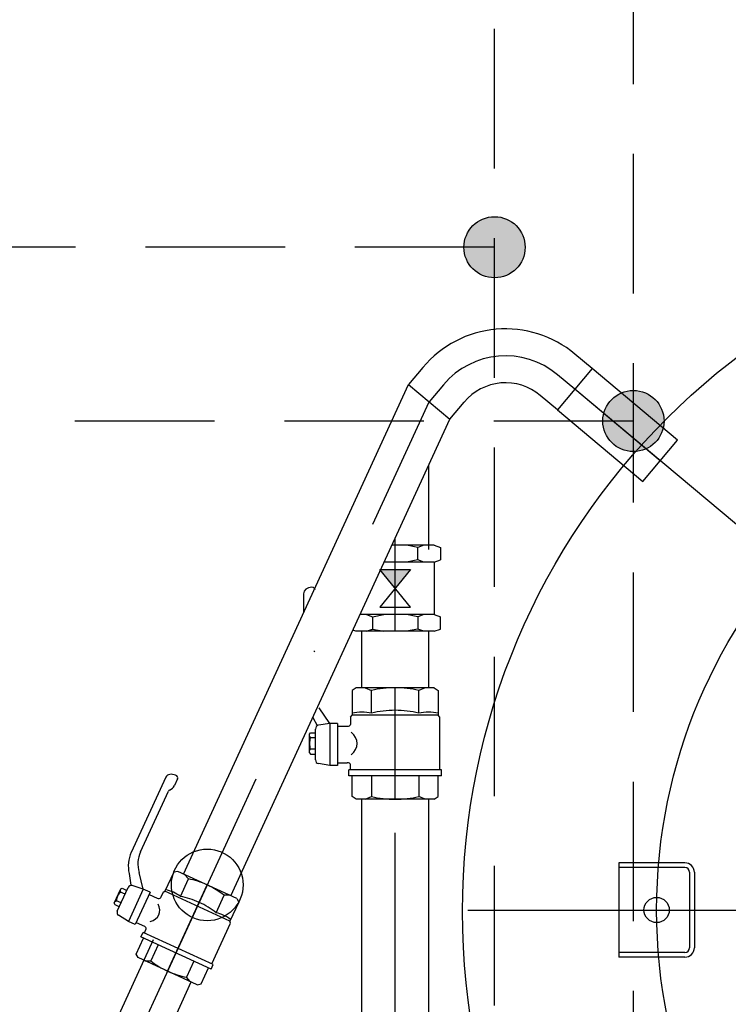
# Model space of a CAD drawing. Extents: x 41755 to 123924, y -112333 to 86187.
# Tile 558 of 582: x 102131 to 102195, y 84272 to 84360. Entities that reach past the tile are written whole.
import ezdxf
from ezdxf.enums import TextEntityAlignment as Align

# ---------------------------------------------------------------- set-up
doc = ezdxf.new("R2010")
doc.units = 0
doc.header["$LTSCALE"] = 50
doc.linetypes.add('DASHDOT', pattern=[1, 0.5, -0.25, 0, -0.25])
doc.linetypes.add('DASHED', pattern=[0.75, 0.5, -0.25])
for name, color, linetype in [('Ins-co', 2, 'CONTINUOUS'), ('Ins-wod', 4, 'CONTINUOUS'), ('Mw-rury', 160, 'CONTINUOUS')]:
    doc.layers.add(name, color=color, linetype=linetype)
doc.styles.add('CP_ATTR', font='ROMANS.SHX')

# ---------------------------------------------------------------- blocks, each defined once
blk = doc.blocks.new('_jgsjhjfhhfdf')
at = {"layer": 'Ins-wod'}
for p, q in [((-198.476, -493.619), (-200.008, -492.333)), ((-213.618, -493.524), (-214.903, -495.056)), ((-198.476, -493.619), (-201.581, -497.319)), ((-198.476, -493.619), (-201.581, -497.319)), ((-190.816, -500.047), (-198.476, -493.619)), ((-200.029, -495.469), (-201.561, -494.183)), ((-235.04, -538.924), (-214.903, -495.056)), ((-214.903, -495.056), (-211.203, -498.161)), ((-211.768, -495.076), (-213.053, -496.608)), ((-192.368, -501.897), (-200.029, -495.469)), ((-211.203, -498.161), (-209.918, -496.629)), ((-201.581, -497.319), (-203.113, -496.033)), ((-201.581, -497.319), (-193.92, -503.747)), ((-230.807, -540.867), (-211.203, -498.161)), ((-193.92, -503.747), (-190.816, -500.047)), ((-213.087, -509.851), (-213.087, -502.264)), ((-212.594, -509.466), (-216.393, -509.466)), ((-216.102, -517.166), (-216.102, -509.466)), ((-214.077, -509.659), (-215.077, -509.466)), ((-213.534, -509.466), (-214.077, -509.659)), ((-214.077, -510.769), (-214.077, -509.659)), ((-212.594, -509.466), (-212.052, -509.659)), ((-212.052, -509.659), (-212.052, -510.769)), ((-214.077, -510.769), (-215.077, -510.963)), ((-213.534, -510.963), (-214.077, -510.769)), ((-212.594, -510.963), (-212.052, -510.769)), ((-217.485, -511.633), (-214.719, -511.633)), ((-214.719, -515), (-217.485, -511.633)), ((-214.719, -511.633), (-217.485, -515)), ((-212.594, -510.963), (-217.08, -510.963)), ((-212.594, -510.963), (-212.594, -515.67)), ((-224.302, -513.817), (-224.302, -515.53)), ((-217.485, -515), (-214.719, -515)), ((-212.594, -515.67), (-219.241, -515.67)), ((-218.669, -515.67), (-218.127, -515.863)), ((-218.127, -515.863), (-217.127, -515.67)), ((-218.127, -515.863), (-218.127, -516.973)), ((-214.077, -515.863), (-215.077, -515.67)), ((-213.534, -515.67), (-214.077, -515.863)), ((-214.077, -515.863), (-214.077, -516.973)), ((-212.594, -515.67), (-212.052, -515.863)), ((-212.052, -516.973), (-212.052, -515.863)), ((-218.669, -517.166), (-218.127, -516.973)), ((-218.127, -516.973), (-217.127, -517.166)), ((-214.077, -516.973), (-215.077, -517.166)), ((-213.534, -517.166), (-214.077, -516.973)), ((-212.594, -517.166), (-212.052, -516.973)), ((-219.609, -517.166), (-219.883, -517.069)), ((-212.594, -517.166), (-219.609, -517.166)), ((-219.117, -517.166), (-219.117, -522.225)), ((-213.087, -522.225), (-213.087, -517.166)), ((-219.604, -522.225), (-219.954, -522.476)), ((-212.599, -522.225), (-219.604, -522.225)), ((-218.785, -522.225), (-218.218, -522.476)), ((-216.102, -532.225), (-216.102, -522.225)), ((-213.418, -522.225), (-213.985, -522.476)), ((-212.599, -522.225), (-212.25, -522.476)), ((-219.954, -522.476), (-219.954, -524.69)), ((-218.218, -524.501), (-218.218, -522.476)), ((-213.985, -524.501), (-213.985, -522.476)), ((-212.25, -522.476), (-212.25, -524.69)), ((-221.945, -525.44), (-222.911, -524.03)), ((-223.481, -524.907), (-223.088, -525.611)), ((-220.097, -524.861), (-219.954, -524.69)), ((-220.097, -524.861), (-220.097, -525.507)), ((-212.25, -524.69), (-219.954, -524.69)), ((-212.107, -524.861), (-212.25, -524.69)), ((-212.107, -529.589), (-212.107, -524.861)), ((-221.945, -525.44), (-222.978, -525.594)), ((-221.256, -525.44), (-221.945, -525.44)), ((-221.945, -525.44), (-221.945, -529.181)), ((-221.256, -525.44), (-221.256, -529.181)), ((-221.256, -525.678), (-220.4, -525.678)), ((-223.772, -526.383), (-223.692, -526.278)), ((-223.772, -528.066), (-223.772, -526.383)), ((-223.772, -526.593), (-223.692, -526.727)), ((-223.692, -526.278), (-223.234, -526.278)), ((-223.234, -528.686), (-223.234, -525.934)), ((-223.234, -526.727), (-223.692, -526.727)), ((-223.772, -527.856), (-223.692, -527.723)), ((-223.772, -528.066), (-223.692, -528.171)), ((-223.234, -527.723), (-223.692, -527.723)), ((-223.692, -528.171), (-223.234, -528.171)), ((-221.945, -529.181), (-222.978, -529.026)), ((-221.256, -529.181), (-221.945, -529.181)), ((-221.256, -528.943), (-221.256, -529.181)), ((-221.256, -528.943), (-220.4, -528.943)), ((-220.097, -529.589), (-220.097, -529.114)), ((-220.255, -530.12), (-220.255, -529.589)), ((-211.949, -529.589), (-220.255, -529.589)), ((-211.949, -530.12), (-220.255, -530.12)), ((-219.952, -531.974), (-219.952, -530.12)), ((-218.218, -530.12), (-218.218, -531.974)), ((-213.985, -530.12), (-213.985, -531.974)), ((-212.252, -531.974), (-212.252, -530.12)), ((-211.949, -530.12), (-211.949, -529.589)), ((-236.629, -530.229), (-239.726, -536.975)), ((-235.574, -530.376), (-235.86, -530.998)), ((-238.89, -536.935), (-236.387, -531.483)), ((-219.604, -532.225), (-219.952, -531.974)), ((-212.599, -532.225), (-219.604, -532.225)), ((-219.117, -532.225), (-219.117, -610.33)), ((-218.785, -532.225), (-218.218, -531.974)), ((-213.418, -532.225), (-213.985, -531.974)), ((-213.087, -610.33), (-213.087, -532.225)), ((-212.599, -532.225), (-212.252, -531.974)), ((-190.158, -537.919), (-196.071, -537.919)), ((-196.071, -537.919), (-196.071, -546.365)), ((-239.913, -538.858), (-239.753, -539.928)), ((-238.659, -540.269), (-239.032, -538.779)), ((-235.923, -538.754), (-236.708, -540.464)), ((-235.57, -538.681), (-235.923, -538.754)), ((-230.278, -541.11), (-235.57, -538.681)), ((-234.951, -538.965), (-234.612, -539.355)), ((-190.158, -538.342), (-196.071, -538.342)), ((-189.736, -538.764), (-189.736, -545.521)), ((-189.314, -538.764), (-189.314, -545.521)), ((-236.47, -547.62), (-232.924, -539.895)), ((-235.33, -540.92), (-234.612, -539.355)), ((-241.242, -541.54), (-240.645, -540.241)), ((-240.976, -542.243), (-240, -540.117)), ((-240.719, -540.403), (-240.694, -540.539)), ((-240.281, -540.729), (-240.694, -540.539)), ((-240.645, -540.241), (-240.535, -540.192)), ((-240.535, -540.192), (-240.122, -540.382)), ((-238.659, -540.269), (-239.986, -543.16)), ((-238.659, -540.269), (-239.648, -539.96)), ((-238.036, -540.555), (-239.363, -543.446)), ((-238.036, -540.555), (-238.659, -540.269)), ((-238.121, -540.739), (-237.395, -541.073)), ((-236.876, -540.547), (-237.105, -541.045)), ((-236.876, -540.547), (-236.708, -540.464)), ((-230.888, -543.135), (-236.708, -540.464)), ((-241.242, -541.54), (-241.207, -541.655)), ((-241.207, -541.655), (-240.793, -541.845)), ((-241.167, -541.378), (-241.048, -541.308)), ((-240.634, -541.498), (-241.048, -541.308)), ((-232.132, -542.388), (-231.414, -540.823)), ((-230.897, -540.826), (-231.414, -540.823)), ((-230.103, -541.425), (-230.888, -543.135)), ((-230.278, -541.11), (-230.103, -541.425)), ((-239.986, -543.16), (-240.865, -542.611)), ((-239.363, -543.446), (-239.986, -543.16)), ((-239.279, -543.262), (-239.363, -543.446)), ((-239.279, -543.262), (-238.553, -543.595)), ((-232.518, -546.969), (-230.841, -543.317)), ((-230.841, -543.317), (-230.888, -543.135)), ((-238.861, -544.554), (-238.672, -544.144)), ((-232.398, -547.024), (-238.672, -544.144)), ((-238.553, -544.199), (-238.385, -543.832)), ((-261.737, -597.08), (-237.726, -544.774)), ((-239.289, -546.092), (-238.632, -544.659)), ((-232.586, -547.434), (-238.861, -544.554)), ((-237.322, -545.26), (-237.98, -546.693)), ((-190.158, -545.943), (-196.071, -545.943)), ((-239.116, -546.406), (-239.289, -546.092)), ((-233.824, -548.835), (-239.116, -546.406)), ((-238.497, -546.69), (-237.98, -546.693)), ((-234.125, -546.728), (-234.782, -548.16)), ((-190.158, -546.365), (-196.071, -546.365)), ((-233.473, -548.762), (-232.815, -547.329)), ((-232.586, -547.434), (-232.398, -547.024)), ((-258.037, -600.185), (-234.353, -548.592)), ((-234.443, -548.551), (-234.782, -548.16)), ((-233.824, -548.835), (-233.473, -548.762))]:
    blk.add_line(p, q, dxfattribs=at)
at = {"layer": 'Ins-wod', "linetype": 'DASHDOT'}
for p, q in [((-144.503, -542.06), (-200.029, -495.469)), ((-259.887, -598.632), (-213.053, -496.608)), ((-216.102, -610.33), (-216.102, -508.832)), ((-209.584, -542.142), (-79.517, -542.142))]:
    blk.add_line(p, q, dxfattribs=at)
at = {"layer": 'Ins-wod'}
for centre, radius in [((-147.565, -542.271), 62.5), ((-144.55, -542.142), 48.142), ((-232.924, -539.895), 3.209), ((-192.692, -542.142), 1.132)]:
    blk.add_circle(centre, radius, dxfattribs=at)
for centre, radius, start, end in [((-190.158, -538.764), 0.845, 0, 90), ((-190.158, -538.764), 0.422, 0, 90), ((-190.158, -545.521), 0.422, 270, 0), ((-190.158, -545.521), 0.845, 270, 0)]:
    blk.add_arc(centre, radius, start, end, dxfattribs=at)
for centre, major_axis, ratio, start_param, end_param in [((-206.218, -499.733), (6.831, 6.831), 1, 0.087266, 1.658063), ((-206.218, -499.733), (-5.123, 5.123), 1, -1.48353, 0.087266), ((-206.218, -499.733), (3.415, 3.415), 1, 0.087266, 1.658063), ((-223.569, -513.817), (-0.733, 0), 0.809032, -1.570796, 0), ((-223.569, -513.462), (-0.293, 0), 0.809032, 3.141593, 4.712389), ((-216.087, -525.24), (-5.335, 0), 0.565161, -1.568122, -1.159975), ((-216.116, -525.24), (-5.335, 0), 0.565161, 4.301568, 4.709715), ((-219.086, -525.913), (-2.645, 0), 0.565161, 4.712385, 5.046598), ((-219.086, -525.913), (-2.645, 0), 0.565161, 4.378172, 4.712385), ((-216.087, -527.266), (-5.335, 0), 0.565161, -1.568122, -1.159975), ((-216.116, -527.266), (-5.335, 0), 0.565161, 4.301568, 4.709715), ((-213.118, -525.913), (-2.645, 0), 0.565161, -1.570792, -1.236579), ((-213.118, -525.913), (-2.645, 0), 0.565161, 4.37818, 4.712393), ((-222.941, -525.934), (0, -0.343), 0.855244, -3.014068, -1.570796), ((-220.4, -525.507), (-0.303, 0), 0.565161, 1.570796, 3.141593), ((-222.728, -527.225), (-3.229, 0), 0.565161, 2.550148, 3.733038), ((-222.589, -527.227), (0, -1.383), 0.855244, -1.940746, -1.572322), ((-222.589, -527.223), (0, -1.383), 0.855244, -1.569271, -1.200847), ((-222.941, -528.686), (0, -0.343), 0.855244, -1.570796, -0.127525), ((-220.4, -529.114), (-0.303, 0), 0.565161, 3.141593, 4.712389), ((-235.967, -530.533), (-0.662, 0.304), 0.700581, -1.570796, 0), ((-235.839, -530.254), (-0.265, 0.122), 0.700581, 3.141593, 4.712389), ((-237.184, -530.39), (-1.324, 0.608), 0.700581, 2.571251, 3.141593), ((-236.122, -531.605), (-0.265, 0.122), 0.700581, -0.570341, 0), ((-216.087, -529.209), (-5.335, 0), 0.565161, 1.159975, 1.568122), ((-216.116, -529.209), (-5.335, 0), 0.565161, 1.57347, 1.981618), ((-237.077, -538.19), (-2.648, 1.216), 0.999451, 0, 0.661907), ((-236.241, -538.151), (-2.648, 1.216), 0.952351, 0, 0.675465), ((-236.241, -538.151), (-2.648, 1.216), 0.952351, 0, 0.675465), ((-233.982, -542.23), (-4.03, 1.85), 0.577966, -1.568122, -1.159975), ((-234.004, -542.22), (-4.03, 1.85), 0.577966, 4.301568, 4.709715), ((-239.875, -541.383), (-1.069, 0.491), 0.999451, -0.369949, -0.001526), ((-239.735, -540.238), (-0.265, 0.122), 0.999451, -1.443272, 0), ((-236.486, -541.71), (-1.998, 0.917), 0.577966, 4.712385, 5.046598), ((-236.486, -541.71), (-1.998, 0.917), 0.577966, 4.378172, 4.712385), ((-239.873, -541.38), (-1.069, 0.491), 0.999451, 0.001526, 0.369949), ((-239.702, -541.46), (-2.439, 1.12), 0.577966, 2.550148, 3.733038), ((-237.334, -540.94), (-0.229, 0.105), 0.577966, 1.570796, 3.141593), ((-234.701, -543.794), (-4.03, 1.85), 0.577966, -1.568122, -1.159975), ((-234.722, -543.785), (-4.03, 1.85), 0.577966, 4.301568, 4.709715), ((-240.711, -542.364), (-0.265, 0.122), 0.999451, 0, 1.443272), ((-231.978, -543.78), (-1.998, 0.917), 0.577966, -1.570792, -1.236579), ((-231.978, -543.78), (-1.998, 0.917), 0.577966, 4.37818, 4.712393), ((-238.614, -543.727), (-0.229, 0.105), 0.577966, 3.141593, 4.712389), ((-235.39, -545.296), (-4.03, 1.85), 0.577966, 1.159975, 1.568122), ((-235.411, -545.286), (-4.03, 1.85), 0.577966, 1.57347, 1.981618)]:
    blk.add_ellipse(centre, major_axis=major_axis, ratio=ratio, start_param=start_param, end_param=end_param, dxfattribs=at)
blk.add_solid([(-216.102, -513.316), (-214.719, -511.633), (-217.485, -511.633)], dxfattribs=at)
at = {"layer": 'Ins-wod', "style": 'CP_ATTR', "flags": 9}
for tag, p, height, rotation, width in [('PRODUCT-TYPE', (-15.448, -4.462), 0.000337, 180, 48.619691), ('PRODUCER', (-15.448, -4.462), 0.000337, 180, 48.619691), ('ARTICLE', (-15.448, -4.462), 0.000337, 180, 48.619691), ('OTHER', (-15.448, -4.462), 0.000337, 180, 48.619691), ('FLOW', (-15.448, -4.462), 0.000337, 180, 48.619691), ('NAME', (-15.448, -4.462), 0.000337, 180, 48.619691), ('OTHER', (-6.195, -13.707), 0.000337, 270, 1.595002), ('FLOW', (-6.195, -13.707), 0.000337, 270, 1.595002), ('ARTICLE', (-6.195, -13.707), 0.000337, 270, 1.595002), ('PRODUCT-TYPE', (-6.195, -13.707), 0.000337, 270, 1.595002), ('PRODUCER', (-6.195, -13.707), 0.000337, 270, 1.595002), ('NAME', (-6.195, -13.707), 0.000337, 270, 1.595002), ('PRODUCT-TYPE', (-6.195, -110.174), 0.000337, 90, 24.508066), ('PRODUCER', (-6.195, -110.174), 0.000337, 90, 24.508066), ('ARTICLE', (-6.195, -110.174), 0.000337, 90, 24.508066), ('OTHER', (-6.195, -110.174), 0.000337, 90, 24.508066), ('FLOW', (-6.195, -110.174), 0.000337, 90, 24.508066), ('NAME', (-6.195, -110.174), 0.000337, 90, 24.508066), ('OTHER', (-30.827, -162.987), 0.000761, 270, 7.892014), ('FLOW', (-30.827, -162.987), 0.000761, 270, 7.892014), ('ARTICLE', (-30.827, -162.987), 0.000761, 270, 7.892014), ('PRODUCT-TYPE', (-30.827, -162.987), 0.000761, 270, 7.892014), ('PRODUCER', (-30.827, -162.987), 0.000761, 270, 7.892014), ('NAME', (-30.827, -162.987), 0.000761, 270, 7.892014), ('PRODUCT-TYPE', (-68.461, -170.623), 0.000761, 90, 0.969593), ('PRODUCER', (-68.461, -170.623), 0.000761, 90, 0.969593), ('ARTICLE', (-68.461, -170.623), 0.000761, 90, 0.969593), ('OTHER', (-68.461, -170.623), 0.000761, 90, 0.969593), ('FLOW', (-68.461, -170.623), 0.000761, 90, 0.969593), ('NAME', (-68.461, -170.623), 0.000761, 90, 0.969593), ('PRODUCT-TYPE', (-68.461, -210.38), 0.000761, 90, 0.969593), ('PRODUCER', (-68.461, -210.38), 0.000761, 90, 0.969593), ('OTHER', (-68.461, -210.38), 0.000761, 90, 0.969593), ('ARTICLE', (-68.461, -210.38), 0.000761, 90, 0.969593), ('FLOW', (-68.461, -210.38), 0.000761, 90, 0.969593), ('NAME', (-68.461, -210.38), 0.000761, 90, 0.969593), ('PRODUCT-TYPE', (-34.846, -236.789), 0.000761, 90, 0.623389), ('PRODUCER', (-34.846, -236.789), 0.000761, 90, 0.623389), ('ARTICLE', (-34.846, -236.789), 0.000761, 90, 0.623389), ('OTHER', (-34.846, -236.789), 0.000761, 90, 0.623389), ('FLOW', (-34.846, -236.789), 0.000761, 90, 0.623389), ('NAME', (-34.846, -236.789), 0.000761, 90, 0.623389), ('OTHER', (-68.461, -241.026), 0.0001, 90, 1), ('FLOW', (-68.461, -241.026), 0.0001, 90, 1), ('ARTICLE', (-68.461, -241.026), 0.0001, 90, 1), ('PRODUCT-TYPE', (-68.461, -241.026), 0.0001, 90, 1), ('PRODUCER', (-68.461, -241.026), 0.0001, 90, 1), ('NAME', (-68.461, -241.026), 0.0001, 90, 1), ('PRODUCT-TYPE', (-68.461, -251.026), 0.000761, 90, 1.31406), ('PRODUCER', (-68.461, -251.026), 0.000761, 90, 1.31406), ('OTHER', (-68.461, -251.026), 0.000761, 90, 1.31406), ('ARTICLE', (-68.461, -251.026), 0.000761, 90, 1.31406), ('FLOW', (-68.461, -251.026), 0.000761, 90, 1.31406), ('NAME', (-68.461, -251.026), 0.000761, 90, 1.31406), ('OTHER', (-68.461, -251.026), 0.000761, 270, 1.708279), ('FLOW', (-68.461, -251.026), 0.000761, 270, 1.708279), ('ARTICLE', (-68.461, -251.026), 0.000761, 270, 1.708279), ('PRODUCT-TYPE', (-68.461, -251.026), 0.000761, 270, 1.708279), ('PRODUCER', (-68.461, -251.026), 0.000761, 270, 1.708279), ('NAME', (-68.461, -251.026), 0.000761, 270, 1.708279), ('PRODUCT-TYPE', (-280.439, -283.668), 0.000603, 180, 18.176861), ('PRODUCER', (-280.439, -283.668), 0.000603, 180, 18.176861), ('ARTICLE', (-280.439, -283.668), 0.000603, 180, 18.176861), ('OTHER', (-280.439, -283.668), 0.000603, 180, 18.176861), ('FLOW', (-280.439, -283.668), 0.000603, 180, 18.176861), ('NAME', (-280.439, -283.668), 0.000603, 180, 18.176861), ('PRODUCT-TYPE', (-66.727, -319.595), 0.000603, 90, 5.550504), ('PRODUCER', (-66.727, -319.595), 0.000603, 90, 5.550504), ('ARTICLE', (-66.727, -319.595), 0.000603, 90, 5.550504), ('OTHER', (-66.727, -319.595), 0.000603, 90, 5.550504), ('FLOW', (-66.727, -319.595), 0.000603, 90, 5.550504), ('NAME', (-66.727, -319.595), 0.000603, 90, 5.550504), ('PRODUCT-TYPE', (-10.994, -321.625), 0.0001, 90, 1), ('OTHER', (-10.994, -321.625), 0.0001, 90, 1), ('FLOW', (-10.994, -321.625), 0.0001, 90, 1), ('ARTICLE', (-10.994, -321.625), 0.0001, 90, 1), ('PRODUCER', (-10.994, -321.625), 0.0001, 90, 1), ('NAME', (-10.994, -321.625), 0.0001, 90, 1), ('PRODUCT-TYPE', (-68.264, -323.307), 0.000603, 225, 3.259505), ('PRODUCER', (-68.264, -323.307), 0.000603, 225, 3.259505), ('ARTICLE', (-68.264, -323.307), 0.000603, 225, 3.259505), ('OTHER', (-68.264, -323.307), 0.000603, 225, 3.259505), ('FLOW', (-68.264, -323.307), 0.000603, 225, 3.259505), ('NAME', (-68.264, -323.307), 0.000603, 225, 3.259505), ('PRODUCT-TYPE', (-10.994, -324.584), 0.000603, 90, 0.490663), ('PRODUCER', (-10.994, -324.584), 0.000603, 90, 0.490663), ('OTHER', (-10.994, -324.584), 0.000603, 90, 0.490663), ('FLOW', (-10.994, -324.584), 0.000603, 90, 0.490663), ('ARTICLE', (-10.994, -324.584), 0.000603, 90, 0.490663), ('NAME', (-10.994, -324.584), 0.000603, 90, 0.490663), ('OTHER', (-68.106, -328.248), 0.000213, 270, 2.751934), ('FLOW', (-68.106, -328.248), 0.000213, 270, 2.751934), ('ARTICLE', (-68.106, -328.248), 0.000213, 270, 2.751934), ('PRODUCT-TYPE', (-68.106, -328.248), 0.000213, 270, 2.751934), ('PRODUCER', (-68.106, -328.248), 0.000213, 270, 2.751934), ('NAME', (-68.106, -328.248), 0.000213, 270, 2.751934), ('OTHER', (-10.994, -334.584), 0.000603, 270, 2.727353), ('FLOW', (-10.994, -334.584), 0.000603, 270, 2.727353), ('ARTICLE', (-10.994, -334.584), 0.000603, 270, 2.727353), ('PRODUCT-TYPE', (-10.994, -334.584), 0.000603, 270, 2.727353), ('PRODUCER', (-10.994, -334.584), 0.000603, 270, 2.727353), ('NAME', (-10.994, -334.584), 0.000603, 270, 2.727353), ('OTHER', (-68.106, -343.769), 0.000213, 270, 2.751934), ('FLOW', (-68.106, -343.769), 0.000213, 270, 2.751934), ('ARTICLE', (-68.106, -343.769), 0.000213, 270, 2.751934), ('PRODUCT-TYPE', (-68.106, -343.769), 0.000213, 270, 2.751934), ('PRODUCER', (-68.106, -343.769), 0.000213, 270, 2.751934), ('NAME', (-68.106, -343.769), 0.000213, 270, 2.751934), ('OTHER', (-10.994, -406.792), 0.0001, 270, 1), ('FLOW', (-10.994, -406.792), 0.0001, 270, 1), ('ARTICLE', (-10.994, -406.792), 0.0001, 270, 1), ('PRODUCT-TYPE', (-10.994, -406.792), 0.0001, 270, 1), ('PRODUCER', (-10.994, -406.792), 0.0001, 270, 1), ('NAME', (-10.994, -406.792), 0.0001, 270, 1), ('PRODUCT-TYPE', (-10.994, -428.147), 0.000603, 90, 17.159626), ('PRODUCT-TYPE', (-10.994, -428.147), 0.000603, 90, 15.082723), ('PRODUCER', (-10.994, -428.147), 0.000603, 90, 17.159626), ('PRODUCER', (-10.994, -428.147), 0.000603, 90, 15.082723), ('ARTICLE', (-10.994, -428.147), 0.000603, 90, 17.159626), ('ARTICLE', (-10.994, -428.147), 0.000603, 90, 15.082723), ('OTHER', (-10.994, -428.147), 0.000603, 90, 17.159626), ('OTHER', (-10.994, -428.147), 0.000603, 90, 15.082723), ('FLOW', (-10.994, -428.147), 0.000603, 90, 17.159626), ('NAME', (-10.994, -428.147), 0.000603, 90, 17.159626), ('NAME', (-10.994, -428.147), 0.000603, 90, 15.082723), ('FLOW', (-10.994, -428.147), 0.000603, 90, 15.082723), ('PRODUCT-TYPE', (-216.102, -610.33), 0.000603, 90, 18.979779), ('PRODUCER', (-216.102, -610.33), 0.000603, 90, 18.979779), ('ARTICLE', (-216.102, -610.33), 0.000603, 90, 18.979779), ('OTHER', (-216.102, -610.33), 0.000603, 90, 18.979779), ('NAME', (-216.102, -610.33), 0.000603, 90, 18.979779), ('FLOW', (-216.102, -610.33), 0.000603, 90, 18.979779), ('PRODUCT-TYPE', (-225.347, -619.575), 0.000603, 180, 25.057534), ('PRODUCER', (-225.347, -619.575), 0.000603, 180, 25.057534), ('ARTICLE', (-225.347, -619.575), 0.000603, 180, 25.057534), ('OTHER', (-225.347, -619.575), 0.000603, 180, 25.057534), ('FLOW', (-225.347, -619.575), 0.000603, 180, 25.057534), ('NAME', (-225.347, -619.575), 0.000603, 180, 25.057534)]:
    blk.add_attdef(tag, p, '', height=height, rotation=rotation, dxfattribs=dict(at, width=width))
at = {"layer": 'Ins-wod', "style": 'CP_ATTR', "text_generation_flag": 4, "width": 1, "flags": 9}
for tag in ['OTHER', 'FLOW', 'ARTICLE', 'PRODUCT-TYPE', 'PRODUCER', 'NAME']:
    blk.add_attdef(tag, (-15.44, -4.462), '', height=0.0001, dxfattribs=at)
at = {"layer": 'Ins-wod', "style": 'CP_ATTR', "text_generation_flag": 4, "flags": 9}
for tag, p, height, rotation, width in [('OTHER', (-188.541, -13.707), 0.0001, 90, 1), ('ARTICLE', (-188.541, -13.707), 0.0001, 90, 1), ('PRODUCT-TYPE', (-188.541, -13.707), 0.0001, 90, 1), ('PRODUCER', (-188.541, -13.707), 0.0001, 90, 1), ('FLOW', (-188.541, -13.707), 0.0001, 90, 1), ('NAME', (-188.541, -13.707), 0.0001, 90, 1), ('OTHER', (-68.461, -146.866), 0.000761, 270, 0.969593), ('FLOW', (-68.461, -146.866), 0.000761, 270, 0.969593), ('ARTICLE', (-68.461, -146.866), 0.000761, 270, 0.969593), ('PRODUCT-TYPE', (-68.461, -146.866), 0.000761, 270, 0.969593), ('PRODUCER', (-68.461, -146.866), 0.000761, 270, 0.969593), ('NAME', (-68.461, -146.866), 0.000761, 270, 0.969593), ('ARTICLE', (-68.461, -146.866), 0.0001, 90, 1), ('PRODUCT-TYPE', (-68.461, -146.866), 0.0001, 90, 1), ('PRODUCER', (-68.461, -146.866), 0.0001, 90, 1), ('OTHER', (-68.461, -146.866), 0.0001, 90, 1), ('FLOW', (-68.461, -146.866), 0.0001, 90, 1), ('NAME', (-68.461, -146.866), 0.0001, 90, 1), ('OTHER', (-30.827, -162.987), 0.0001, 90, 1), ('FLOW', (-30.827, -162.987), 0.0001, 90, 1), ('ARTICLE', (-30.827, -162.987), 0.0001, 90, 1), ('PRODUCT-TYPE', (-30.827, -162.987), 0.0001, 90, 1), ('PRODUCER', (-30.827, -162.987), 0.0001, 90, 1), ('NAME', (-30.827, -162.987), 0.0001, 90, 1), ('OTHER', (-68.461, -186.623), 0.000761, 270, 0.969593), ('FLOW', (-68.461, -186.623), 0.000761, 270, 0.969593), ('ARTICLE', (-68.461, -186.623), 0.000761, 270, 0.969593), ('PRODUCT-TYPE', (-68.461, -186.623), 0.000761, 270, 0.969593), ('PRODUCER', (-68.461, -186.623), 0.000761, 270, 0.969593), ('NAME', (-68.461, -186.623), 0.000761, 270, 0.969593), ('OTHER', (-68.461, -210.38), 0.0001, 270, 1), ('FLOW', (-68.461, -210.38), 0.0001, 270, 1), ('ARTICLE', (-68.461, -210.38), 0.0001, 270, 1), ('PRODUCT-TYPE', (-68.461, -210.38), 0.0001, 270, 1), ('PRODUCER', (-68.461, -210.38), 0.0001, 270, 1), ('NAME', (-68.461, -210.38), 0.0001, 270, 1), ('OTHER', (-34.846, -232.045), 0.0001, 90, 1), ('ARTICLE', (-34.846, -232.045), 0.0001, 90, 1), ('PRODUCT-TYPE', (-34.846, -232.045), 0.0001, 90, 1), ('PRODUCER', (-34.846, -232.045), 0.0001, 90, 1), ('FLOW', (-34.846, -232.045), 0.0001, 90, 1), ('NAME', (-34.846, -232.045), 0.0001, 90, 1), ('OTHER', (-390.045, -283.668), 0.0001, 180, 1), ('ARTICLE', (-390.045, -283.668), 0.0001, 180, 1), ('PRODUCT-TYPE', (-390.045, -283.668), 0.0001, 180, 1), ('PRODUCER', (-390.045, -283.668), 0.0001, 180, 1), ('FLOW', (-390.045, -283.668), 0.0001, 180, 1), ('NAME', (-390.045, -283.668), 0.0001, 180, 1), ('OTHER', (-66.727, -319.595), 0.0001, 270, 1), ('FLOW', (-66.727, -319.595), 0.0001, 270, 1), ('ARTICLE', (-66.727, -319.595), 0.0001, 270, 1), ('PRODUCT-TYPE', (-66.727, -319.595), 0.0001, 270, 1), ('PRODUCER', (-66.727, -319.595), 0.0001, 270, 1), ('NAME', (-66.727, -319.595), 0.0001, 270, 1), ('OTHER', (-82.162, -337.205), 0.0001, 225, 1), ('FLOW', (-82.162, -337.205), 0.0001, 225, 1), ('ARTICLE', (-82.162, -337.205), 0.0001, 225, 1), ('PRODUCT-TYPE', (-82.162, -337.205), 0.0001, 225, 1), ('PRODUCER', (-82.162, -337.205), 0.0001, 225, 1), ('NAME', (-82.162, -337.205), 0.0001, 225, 1), ('PRODUCT-TYPE', (-10.994, -373.792), 0.0001, 90, 1), ('OTHER', (-10.994, -373.792), 0.0001, 90, 1), ('FLOW', (-10.994, -373.792), 0.0001, 90, 1), ('ARTICLE', (-10.994, -373.792), 0.0001, 90, 1), ('PRODUCER', (-10.994, -373.792), 0.0001, 90, 1), ('NAME', (-10.994, -373.792), 0.0001, 90, 1), ('NAME', (-272.911, -422.539), 0.0001, 310, 1), ('PRODUCER', (-272.911, -422.539), 0.0001, 310, 1), ('PRODUCT-TYPE', (-272.911, -422.539), 0.0001, 310, 1), ('ARTICLE', (-272.911, -422.539), 0.0001, 310, 1), ('FLOW', (-272.911, -422.539), 0.0001, 310, 1), ('OTHER', (-272.911, -422.539), 0.0001, 310, 1), ('PRODUCT-TYPE', (-376.444, -619.575), 0.0001, 180, 1), ('OTHER', (-376.444, -619.575), 0.0001, 180, 1), ('FLOW', (-376.444, -619.575), 0.0001, 180, 1), ('ARTICLE', (-376.444, -619.575), 0.0001, 180, 1), ('PRODUCER', (-376.444, -619.575), 0.0001, 180, 1), ('NAME', (-376.444, -619.575), 0.0001, 180, 1)]:
    blk.add_attdef(tag, p, '', height=height, rotation=rotation, dxfattribs=dict(at, width=width))
at = {"layer": 'Ins-wod', "style": 'CP_ATTR', "width": 1, "flags": 9}
for tag in ['OTHER', 'WEIGHT', 'VOLTAGE', 'POWER', 'FLOW', 'TEMPERATURE', 'PN', 'DN', 'CHARACTER', 'ORDER-NO', 'PRODUCT-TYPE', 'ARTICLE', 'PRODUCER', 'NUMBER', 'GROUP', 'NAME']:
    blk.add_attdef(tag, text='', height=0.00005, rotation=270, dxfattribs=at).set_placement((-6.198, -18.991), align=Align.MIDDLE_LEFT)
at = {"layer": 'Ins-wod', "style": 'CP_ATTR', "flags": 9}
for tag, p, height, width in [('ARTICLE', (-55.046, -133.451), 0.000761, 4.892514), ('OTHER', (-55.046, -133.451), 0.000761, 4.892514), ('NAME', (-55.046, -133.451), 0.000761, 4.892514), ('PRODUCER', (-55.046, -133.451), 0.000761, 4.892514), ('PRODUCT-TYPE', (-55.046, -133.451), 0.000761, 4.892514), ('FLOW', (-55.046, -133.451), 0.000761, 4.892514), ('OTHER', (-25.577, -157.737), 0.000761, 0.854973), ('FLOW', (-25.577, -157.737), 0.000761, 0.854973), ('ARTICLE', (-25.577, -157.737), 0.000761, 0.854973), ('PRODUCT-TYPE', (-25.577, -157.737), 0.000761, 0.854973), ('PRODUCER', (-25.577, -157.737), 0.000761, 0.854973), ('NAME', (-25.577, -157.737), 0.000761, 0.854973), ('OTHER', (-225.347, -619.575), 0.0001, 1), ('FLOW', (-225.347, -619.575), 0.0001, 1), ('ARTICLE', (-225.347, -619.575), 0.0001, 1), ('PRODUCT-TYPE', (-225.347, -619.575), 0.0001, 1), ('PRODUCER', (-225.347, -619.575), 0.0001, 1), ('NAME', (-225.347, -619.575), 0.0001, 1)]:
    blk.add_attdef(tag, p, '', height=height, dxfattribs=dict(at, width=width))
at = {"layer": 'Ins-wod', "style": 'CP_ATTR', "text_generation_flag": 4, "width": 1, "flags": 9}
for tag, rotation, p in [('FLOW', 270, (-68.455, -154.153)), ('TEMPERATURE', 270, (-68.454, -154.153)), ('CHARACTER', 270, (-68.455, -154.153)), ('NUMBER', 270, (-68.454, -154.153)), ('NAME', 270, (-68.455, -154.153)), ('OTHER', 270, (-68.455, -154.154)), ('WEIGHT', 270, (-68.455, -154.154)), ('VOLTAGE', 270, (-68.454, -154.154)), ('PN', 270, (-68.455, -154.154)), ('ARTICLE', 270, (-68.455, -154.154)), ('PRODUCER', 270, (-68.455, -154.154)), ('GROUP', 270, (-68.454, -154.154)), ('ORDER-NO', 270, (-68.454, -154.153)), ('PRODUCT-TYPE', 270, (-68.454, -154.153)), ('POWER', 270, (-68.454, -154.154)), ('DN', 270, (-68.454, -154.154)), ('OTHER', 270, (-68.455, -193.911)), ('WEIGHT', 270, (-68.455, -193.911)), ('VOLTAGE', 270, (-68.454, -193.911)), ('FLOW', 270, (-68.455, -193.911)), ('TEMPERATURE', 270, (-68.454, -193.911)), ('PN', 270, (-68.455, -193.911)), ('CHARACTER', 270, (-68.455, -193.911)), ('ARTICLE', 270, (-68.455, -193.911)), ('PRODUCER', 270, (-68.455, -193.911)), ('NUMBER', 270, (-68.454, -193.911)), ('GROUP', 270, (-68.454, -193.911)), ('NAME', 270, (-68.455, -193.911)), ('POWER', 270, (-68.454, -193.911)), ('DN', 270, (-68.454, -193.911)), ('ORDER-NO', 270, (-68.454, -193.911)), ('PRODUCT-TYPE', 270, (-68.454, -193.911)), ('OTHER', 180, (-292.519, -283.673)), ('WEIGHT', 180, (-292.52, -283.673)), ('VOLTAGE', 180, (-292.52, -283.673)), ('POWER', 180, (-292.52, -283.673)), ('TEMPERATURE', 180, (-292.519, -283.673)), ('DN', 180, (-292.52, -283.673)), ('CHARACTER', 180, (-292.519, -283.673)), ('ORDER-NO', 180, (-292.519, -283.673)), ('PRODUCT-TYPE', 180, (-292.519, -283.673)), ('ARTICLE', 180, (-292.52, -283.673)), ('PRODUCER', 180, (-292.519, -283.673)), ('GROUP', 180, (-292.52, -283.673)), ('FLOW', 180, (-292.519, -283.673)), ('PN', 180, (-292.519, -283.673)), ('NUMBER', 180, (-292.519, -283.673)), ('NAME', 180, (-292.519, -283.673)), ('OTHER', 270, (-10.988, -324.493)), ('WEIGHT', 270, (-10.988, -324.493)), ('VOLTAGE', 270, (-10.988, -324.493)), ('POWER', 270, (-10.988, -324.493)), ('FLOW', 270, (-10.988, -324.493)), ('TEMPERATURE', 270, (-10.988, -324.493)), ('PN', 270, (-10.988, -324.493)), ('CHARACTER', 270, (-10.988, -324.493)), ('ORDER-NO', 270, (-10.988, -324.493)), ('PRODUCT-TYPE', 270, (-10.988, -324.493)), ('ARTICLE', 270, (-10.988, -324.493)), ('PRODUCER', 270, (-10.988, -324.493)), ('NUMBER', 270, (-10.988, -324.493)), ('GROUP', 270, (-10.988, -324.493)), ('NAME', 270, (-10.988, -324.493)), ('DN', 270, (-10.988, -324.494)), ('OTHER', 270, (-10.99, -373.701)), ('WEIGHT', 270, (-10.99, -373.701)), ('VOLTAGE', 270, (-10.99, -373.701)), ('FLOW', 270, (-10.99, -373.701)), ('TEMPERATURE', 270, (-10.99, -373.701)), ('PN', 270, (-10.99, -373.701)), ('CHARACTER', 270, (-10.99, -373.701)), ('ORDER-NO', 270, (-10.99, -373.701)), ('PRODUCT-TYPE', 270, (-10.99, -373.701)), ('ARTICLE', 270, (-10.99, -373.701)), ('PRODUCER', 270, (-10.99, -373.701)), ('NUMBER', 270, (-10.99, -373.701)), ('NAME', 270, (-10.99, -373.701)), ('POWER', 270, (-10.99, -373.702)), ('DN', 270, (-10.99, -373.702)), ('GROUP', 270, (-10.99, -373.702))]:
    blk.add_attdef(tag, text='', height=0.00005, rotation=rotation, dxfattribs=at).set_placement(p, align=Align.MIDDLE_LEFT)
at = {"layer": 'Ins-wod', "style": 'CP_ATTR', "flags": 9}
for tag, rotation, p in [('OTHER', 90, (-68.455, -163.336)), ('WEIGHT', 90, (-68.455, -163.335)), ('VOLTAGE', 90, (-68.454, -163.335)), ('TEMPERATURE', 90, (-68.454, -163.336)), ('CHARACTER', 90, (-68.455, -163.336)), ('ARTICLE', 90, (-68.455, -163.335)), ('PRODUCER', 90, (-68.455, -163.336)), ('GROUP', 90, (-68.454, -163.335)), ('FLOW', 90, (-68.455, -163.336)), ('PN', 90, (-68.455, -163.336)), ('NUMBER', 90, (-68.454, -163.336)), ('NAME', 90, (-68.455, -163.336)), ('POWER', 90, (-68.454, -163.335)), ('DN', 90, (-68.454, -163.335)), ('ORDER-NO', 90, (-68.454, -163.336)), ('PRODUCT-TYPE', 90, (-68.454, -163.336)), ('WEIGHT', 90, (-68.455, -203.093)), ('VOLTAGE', 90, (-68.454, -203.093)), ('ARTICLE', 90, (-68.455, -203.093)), ('PRODUCER', 90, (-68.455, -203.093)), ('GROUP', 90, (-68.454, -203.093)), ('OTHER', 90, (-68.455, -203.093)), ('FLOW', 90, (-68.455, -203.093)), ('TEMPERATURE', 90, (-68.454, -203.093)), ('PN', 90, (-68.455, -203.093)), ('CHARACTER', 90, (-68.455, -203.093)), ('NUMBER', 90, (-68.454, -203.093)), ('NAME', 90, (-68.455, -203.093)), ('POWER', 90, (-68.454, -203.093)), ('DN', 90, (-68.454, -203.092)), ('ORDER-NO', 90, (-68.454, -203.093)), ('PRODUCT-TYPE', 90, (-68.454, -203.093)), ('OTHER', 90, (-10.989, -358.821)), ('WEIGHT', 90, (-10.989, -358.821)), ('VOLTAGE', 90, (-10.989, -358.821)), ('POWER', 90, (-10.989, -358.821)), ('FLOW', 90, (-10.989, -358.821)), ('TEMPERATURE', 90, (-10.989, -358.821)), ('PN', 90, (-10.989, -358.821)), ('DN', 90, (-10.989, -358.821)), ('CHARACTER', 90, (-10.989, -358.821)), ('ORDER-NO', 90, (-10.989, -358.821)), ('PRODUCT-TYPE', 90, (-10.989, -358.821)), ('ARTICLE', 90, (-10.989, -358.821)), ('PRODUCER', 90, (-10.989, -358.821)), ('NUMBER', 90, (-10.989, -358.821)), ('GROUP', 90, (-10.989, -358.821)), ('NAME', 90, (-10.989, -358.821)), ('OTHER', 90, (-10.99, -406.883)), ('WEIGHT', 90, (-10.99, -406.883)), ('VOLTAGE', 90, (-10.99, -406.883)), ('POWER', 90, (-10.99, -406.883)), ('FLOW', 90, (-10.99, -406.884)), ('TEMPERATURE', 90, (-10.99, -406.884)), ('PN', 90, (-10.99, -406.883)), ('DN', 90, (-10.99, -406.883)), ('CHARACTER', 90, (-10.99, -406.884)), ('ORDER-NO', 90, (-10.99, -406.884)), ('PRODUCT-TYPE', 90, (-10.99, -406.884)), ('ARTICLE', 90, (-10.99, -406.883)), ('PRODUCER', 90, (-10.99, -406.883)), ('NUMBER', 90, (-10.99, -406.884)), ('GROUP', 90, (-10.99, -406.883)), ('NAME', 90, (-10.99, -406.884)), ('OTHER', 39.77849, (-27.699, -444.522)), ('WEIGHT', 39.77849, (-27.699, -444.521)), ('VOLTAGE', 39.77849, (-27.699, -444.521)), ('POWER', 39.77849, (-27.699, -444.521)), ('TEMPERATURE', 39.77849, (-27.699, -444.522)), ('PN', 39.77849, (-27.699, -444.522)), ('DN', 39.77849, (-27.699, -444.521)), ('CHARACTER', 39.77849, (-27.699, -444.522)), ('ORDER-NO', 39.77849, (-27.699, -444.522)), ('PRODUCT-TYPE', 39.77849, (-27.699, -444.522)), ('ARTICLE', 39.77849, (-27.699, -444.521)), ('PRODUCER', 39.77849, (-27.699, -444.521)), ('GROUP', 39.77849, (-27.699, -444.521)), ('FLOW', 39.77849, (-27.699, -444.522)), ('NUMBER', 39.77849, (-27.699, -444.522)), ('NAME', 39.77849, (-27.699, -444.522)), ('OTHER', 92.87046, (-268.225, -458.633)), ('WEIGHT', 92.87046, (-268.225, -458.632)), ('VOLTAGE', 92.87046, (-268.225, -458.632)), ('POWER', 92.87046, (-268.225, -458.632)), ('TEMPERATURE', 92.87046, (-268.225, -458.633)), ('PN', 92.87046, (-268.225, -458.633)), ('DN', 92.87046, (-268.225, -458.632)), ('CHARACTER', 92.87046, (-268.225, -458.633)), ('ORDER-NO', 92.87046, (-268.225, -458.633)), ('PRODUCT-TYPE', 92.87046, (-268.225, -458.633)), ('ARTICLE', 92.87046, (-268.225, -458.632)), ('PRODUCER', 92.87046, (-268.225, -458.632)), ('NUMBER', 92.87046, (-268.225, -458.633)), ('GROUP', 92.87046, (-268.225, -458.632)), ('FLOW', 92.87046, (-268.225, -458.633)), ('NAME', 92.87046, (-268.225, -458.633)), ('WEIGHT', 39.77849, (-53.753, -466.214)), ('VOLTAGE', 39.77849, (-53.753, -466.214)), ('POWER', 39.77849, (-53.753, -466.214)), ('DN', 39.77849, (-53.753, -466.214)), ('ARTICLE', 39.77849, (-53.753, -466.214)), ('PRODUCER', 39.77849, (-53.753, -466.214)), ('GROUP', 39.77849, (-53.753, -466.214)), ('OTHER', 39.77849, (-53.753, -466.214)), ('FLOW', 39.77849, (-53.753, -466.214)), ('TEMPERATURE', 39.77849, (-53.753, -466.214)), ('PN', 39.77849, (-53.753, -466.214)), ('CHARACTER', 39.77849, (-53.753, -466.214)), ('ORDER-NO', 39.77849, (-53.753, -466.214)), ('PRODUCT-TYPE', 39.77849, (-53.753, -466.214)), ('NUMBER', 39.77849, (-53.753, -466.214)), ('NAME', 39.77849, (-53.753, -466.214)), ('NAME', 90, (-216.097, -517.257)), ('GROUP', 90, (-216.097, -517.257)), ('NUMBER', 90, (-216.097, -517.257)), ('PRODUCER', 90, (-216.097, -517.257)), ('ARTICLE', 90, (-216.097, -517.257)), ('PRODUCT-TYPE', 90, (-216.097, -517.257)), ('ORDER-NO', 90, (-216.097, -517.257)), ('CHARACTER', 90, (-216.097, -517.257)), ('DN', 90, (-216.097, -517.257)), ('PN', 90, (-216.097, -517.257)), ('TEMPERATURE', 90, (-216.097, -517.257)), ('FLOW', 90, (-216.097, -517.257)), ('POWER', 90, (-216.097, -517.257)), ('VOLTAGE', 90, (-216.097, -517.257)), ('WEIGHT', 90, (-216.097, -517.257)), ('OTHER', 90, (-216.097, -517.257)), ('GROUP', 90, (-216.096, -532.316)), ('PRODUCER', 90, (-216.096, -532.316)), ('ARTICLE', 90, (-216.096, -532.316)), ('PRODUCT-TYPE', 90, (-216.096, -532.316)), ('DN', 90, (-216.096, -532.315)), ('POWER', 90, (-216.096, -532.316)), ('VOLTAGE', 90, (-216.096, -532.316)), ('WEIGHT', 90, (-216.096, -532.316)), ('NAME', 90, (-216.096, -532.316)), ('NUMBER', 90, (-216.096, -532.316)), ('ORDER-NO', 90, (-216.096, -532.316)), ('CHARACTER', 90, (-216.096, -532.316)), ('PN', 90, (-216.096, -532.316)), ('TEMPERATURE', 90, (-216.096, -532.316)), ('FLOW', 90, (-216.096, -532.316)), ('OTHER', 90, (-216.096, -532.316)), ('OTHER', 65.34271, (-236.504, -547.705)), ('WEIGHT', 65.34271, (-236.504, -547.705)), ('VOLTAGE', 65.34271, (-236.504, -547.705)), ('POWER', 65.34271, (-236.504, -547.705)), ('FLOW', 65.34271, (-236.504, -547.705)), ('TEMPERATURE', 65.34271, (-236.504, -547.705)), ('PN', 65.34271, (-236.504, -547.705)), ('DN', 65.34271, (-236.504, -547.705)), ('CHARACTER', 65.34271, (-236.504, -547.705)), ('ORDER-NO', 65.34271, (-236.504, -547.705)), ('PRODUCT-TYPE', 65.34271, (-236.504, -547.705)), ('ARTICLE', 65.34271, (-236.504, -547.705)), ('PRODUCER', 65.34271, (-236.504, -547.705)), ('NUMBER', 65.34271, (-236.504, -547.705)), ('GROUP', 65.34271, (-236.504, -547.705)), ('NAME', 65.34271, (-236.504, -547.705))]:
    blk.add_attdef(tag, text='', height=0.00005, rotation=rotation, dxfattribs=at).set_placement(p, align=Align.MIDDLE_LEFT)
at = {"layer": 'Ins-wod', "linetype": 'ByBlock', "style": 'CP_ATTR', "flags": 9}
for tag, p, height, width in [('PRODUCT-TYPE', (-34.846, -264.026), 0.000761, 3.579097), ('PRODUCER', (-34.846, -264.026), 0.000761, 3.579097), ('ARTICLE', (-34.846, -264.026), 0.000761, 3.579097), ('OTHER', (-34.846, -264.026), 0.000761, 3.579097), ('FLOW', (-34.846, -264.026), 0.000761, 3.579097), ('NAME', (-34.846, -264.026), 0.000761, 3.579097), ('PRODUCT-TYPE', (-399.29, -274.423), 0.000603, 41.632556), ('PRODUCER', (-399.29, -274.423), 0.000603, 41.632556), ('ARTICLE', (-399.29, -274.423), 0.000603, 41.632556), ('OTHER', (-399.29, -274.423), 0.000603, 41.632556), ('FLOW', (-399.29, -274.423), 0.000603, 41.632556), ('NAME', (-399.29, -274.423), 0.000603, 41.632556)]:
    blk.add_attdef(tag, p, '', height=height, rotation=90, dxfattribs=dict(at, width=width))
at = {"layer": 'Ins-wod', "style": 'CP_ATTR', "flags": 9}
for tag, p, height, rotation, oblique, width in [('OTHER', (-271.047, -292.274), 0.0001, 95, 360, 1), ('FLOW', (-271.047, -292.274), 0.0001, 95, 360, 1), ('ARTICLE', (-271.047, -292.274), 0.0001, 95, 360, 1), ('PRODUCT-TYPE', (-271.047, -292.274), 0.0001, 95, 360, 1), ('PRODUCER', (-271.047, -292.274), 0.0001, 95, 360, 1), ('NAME', (-271.047, -292.274), 0.0001, 95, 360, 1), ('PRODUCT-TYPE', (-270.795, -295.151), 0.000603, 95, 0, 0.478976), ('ARTICLE', (-270.795, -295.151), 0.000603, 95, 0, 0.478976), ('PRODUCER', (-270.795, -295.151), 0.000603, 95, 0, 0.478976), ('OTHER', (-270.795, -295.151), 0.000603, 95, 0, 0.478976), ('FLOW', (-270.795, -295.151), 0.000603, 95, 0, 0.478976), ('NAME', (-270.795, -295.151), 0.000603, 95, 0, 0.478976), ('OTHER', (-270.133, -302.722), 0.0001, 95, 360, 1), ('ARTICLE', (-270.133, -302.722), 0.0001, 95, 360, 1), ('PRODUCT-TYPE', (-270.133, -302.722), 0.0001, 95, 360, 1), ('PRODUCER', (-270.133, -302.722), 0.0001, 95, 360, 1), ('FLOW', (-270.133, -302.722), 0.0001, 95, 360, 1), ('NAME', (-270.133, -302.722), 0.0001, 95, 360, 1), ('OTHER', (-272.911, -311.535), 0.0001, 50, 0, 1), ('FLOW', (-272.911, -311.535), 0.0001, 50, 0, 1), ('ARTICLE', (-272.911, -311.535), 0.0001, 50, 0, 1), ('PRODUCT-TYPE', (-272.911, -311.535), 0.0001, 50, 0, 1), ('PRODUCER', (-272.911, -311.535), 0.0001, 50, 0, 1), ('NAME', (-272.911, -311.535), 0.0001, 50, 0, 1), ('PRODUCT-TYPE', (-279.339, -319.195), 0.000483, 50, 0, 2.070393), ('PRODUCER', (-279.339, -319.195), 0.000483, 50, 0, 2.070393), ('OTHER', (-279.339, -319.195), 0.000483, 50, 0, 2.070393), ('FLOW', (-279.339, -319.195), 0.000483, 50, 0, 2.070393), ('NAME', (-279.339, -319.195), 0.000483, 50, 0, 2.070393), ('ARTICLE', (-279.339, -319.195), 0.000483, 50, 0, 2.070393), ('OTHER', (-279.339, -414.879), 0.000483, 310, 360, 2.070393), ('FLOW', (-279.339, -414.879), 0.000483, 310, 360, 2.070393), ('ARTICLE', (-279.339, -414.879), 0.000483, 310, 360, 2.070393), ('PRODUCT-TYPE', (-279.339, -414.879), 0.000483, 310, 360, 2.070393), ('PRODUCER', (-279.339, -414.879), 0.000483, 310, 360, 2.070393), ('NAME', (-279.339, -414.879), 0.000483, 310, 360, 2.070393), ('ARTICLE', (-259.91, -420.439), 0.000603, 24.99985, 360, 32.251138), ('OTHER', (-259.91, -420.439), 0.000603, 24.99985, 360, 32.251138), ('PRODUCT-TYPE', (-259.91, -420.439), 0.000603, 24.99985, 360, 32.251138), ('PRODUCER', (-259.91, -420.439), 0.000603, 24.99985, 360, 32.251138), ('FLOW', (-259.91, -420.439), 0.000603, 24.99985, 360, 32.251138), ('NAME', (-259.91, -420.439), 0.000603, 24.99985, 360, 32.251138), ('OTHER', (-272.911, -422.539), 0.0001, 309.99985, 360, 1), ('FLOW', (-272.911, -422.539), 0.0001, 309.99985, 360, 1), ('ARTICLE', (-272.911, -422.539), 0.0001, 309.99985, 360, 1), ('PRODUCT-TYPE', (-272.911, -422.539), 0.0001, 309.99985, 360, 1), ('PRODUCER', (-272.911, -422.539), 0.0001, 309.99985, 360, 1), ('NAME', (-272.911, -422.539), 0.0001, 309.99985, 360, 1), ('PRODUCT-TYPE', (-266.671, -423.923), 0.0001, 24.99985, 360, 1), ('OTHER', (-266.671, -423.923), 0.0001, 24.99985, 360, 1), ('FLOW', (-266.671, -423.923), 0.0001, 24.99985, 360, 1), ('ARTICLE', (-266.671, -423.923), 0.0001, 24.99985, 360, 1), ('PRODUCER', (-266.671, -423.923), 0.0001, 24.99985, 360, 1), ('NAME', (-266.671, -423.923), 0.0001, 24.99985, 360, 1), ('PRODUCT-TYPE', (-12.885, -432.182), 0.000603, 219.77849, 360, 0.69475), ('PRODUCER', (-12.885, -432.182), 0.000603, 219.77849, 360, 0.69475), ('OTHER', (-12.885, -432.182), 0.000603, 219.77849, 360, 0.69475), ('FLOW', (-12.885, -432.182), 0.000603, 219.77849, 360, 0.69475), ('ARTICLE', (-12.885, -432.182), 0.000603, 219.77849, 360, 0.69475), ('NAME', (-12.885, -432.182), 0.000603, 219.77849, 360, 0.69475), ('PRODUCT-TYPE', (-12.885, -432.182), 0.0001, 39.77849, 360, 1), ('OTHER', (-12.885, -432.182), 0.0001, 39.77849, 360, 1), ('FLOW', (-12.885, -432.182), 0.0001, 39.77849, 360, 1), ('ARTICLE', (-12.885, -432.182), 0.0001, 39.77849, 360, 1), ('PRODUCER', (-12.885, -432.182), 0.0001, 39.77849, 360, 1), ('NAME', (-12.885, -432.182), 0.0001, 39.77849, 360, 1), ('PRODUCT-TYPE', (-46.002, -459.753), 0.000603, 39.77849, 360, 3.963886), ('PRODUCER', (-46.002, -459.753), 0.000603, 39.77849, 360, 3.963886), ('ARTICLE', (-46.002, -459.753), 0.000603, 39.77849, 360, 3.963886), ('OTHER', (-46.002, -459.753), 0.000603, 39.77849, 360, 3.963886), ('FLOW', (-46.002, -459.753), 0.000603, 39.77849, 360, 3.963886), ('NAME', (-46.002, -459.753), 0.000603, 39.77849, 360, 3.963886), ('PRODUCT-TYPE', (-279.339, -494.195), 0.000483, 50, 0, 2.070393), ('PRODUCER', (-279.339, -494.195), 0.000483, 50, 0, 2.070393), ('OTHER', (-279.339, -494.195), 0.000483, 50, 0, 2.070393), ('FLOW', (-279.339, -494.195), 0.000483, 50, 0, 2.070393), ('NAME', (-279.339, -494.195), 0.000483, 50, 0, 2.070393), ('ARTICLE', (-279.339, -494.195), 0.000483, 50, 0, 2.070393), ('PRODUCT-TYPE', (-200.029, -495.469), 0.0001, 140, 0, 1), ('PRODUCER', (-200.029, -495.469), 0.0001, 140, 0, 1), ('OTHER', (-200.029, -495.469), 0.0001, 140, 0, 1), ('FLOW', (-200.029, -495.469), 0.0001, 140, 0, 1), ('ARTICLE', (-200.029, -495.469), 0.0001, 140, 0, 1), ('NAME', (-200.029, -495.469), 0.0001, 140, 0, 1), ('PRODUCT-TYPE', (-192.368, -501.897), 0.000483, 140, 360, 2.070393), ('PRODUCER', (-192.368, -501.897), 0.000483, 140, 360, 2.070393), ('ARTICLE', (-192.368, -501.897), 0.000483, 140, 360, 2.070393), ('OTHER', (-192.368, -501.897), 0.000483, 140, 360, 2.070393), ('NAME', (-192.368, -501.897), 0.000483, 140, 360, 2.070393), ('FLOW', (-192.368, -501.897), 0.000483, 140, 360, 2.070393), ('PRODUCT-TYPE', (-98.546, -503.498), 0.000603, 39.77849, 360, 9.680023), ('PRODUCER', (-98.546, -503.498), 0.000603, 39.77849, 360, 9.680023), ('ARTICLE', (-98.546, -503.498), 0.000603, 39.77849, 360, 9.680023), ('OTHER', (-98.546, -503.498), 0.000603, 39.77849, 360, 9.680023), ('FLOW', (-98.546, -503.498), 0.000603, 39.77849, 360, 9.680023), ('NAME', (-98.546, -503.498), 0.000603, 39.77849, 360, 9.680023), ('PRODUCT-TYPE', (-272.911, -597.493), 0.000483, 130, 0, 2.070393), ('PRODUCER', (-272.911, -597.493), 0.000483, 130, 0, 2.070393), ('ARTICLE', (-272.911, -597.493), 0.000483, 130, 0, 2.070393), ('OTHER', (-272.911, -597.493), 0.000483, 130, 0, 2.070393), ('NAME', (-272.911, -597.493), 0.000483, 130, 0, 2.070393), ('FLOW', (-272.911, -597.493), 0.000483, 130, 0, 2.070393), ('NAME', (-272.911, -597.493), 0.0001, 310, 360, 1), ('PRODUCER', (-272.911, -597.493), 0.0001, 310, 360, 1), ('PRODUCT-TYPE', (-272.911, -597.493), 0.0001, 310, 360, 1), ('ARTICLE', (-272.911, -597.493), 0.0001, 310, 360, 1), ('FLOW', (-272.911, -597.493), 0.0001, 310, 360, 1), ('OTHER', (-272.911, -597.493), 0.0001, 310, 360, 1)]:
    blk.add_attdef(tag, p, '', height=height, rotation=rotation, dxfattribs=dict(at, oblique=oblique, width=width))

msp = doc.modelspace()

# ---------------------------------------------------------------- hatches: boundary and pattern name
at = {"layer": 'Mw-rury'}
h = msp.add_hatch(color=256, dxfattribs=at)
edge = h.paths.add_edge_path()
edge.add_arc((102173.763, 84339.782), 2.739, 0, 360)
h = msp.add_hatch(color=256, dxfattribs=at)
edge = h.paths.add_edge_path()
edge.add_arc((102186.196, 84324.212), 2.739, 0, 360)

# ---------------------------------------------------------------- linework, layer by layer
at = {"layer": 'Ins-wod', "linetype": 'DASHED', "ltscale": 0.5}
for p, q in [((102173.763, 82659.343), (102173.763, 85011.397)), ((102186.196, 82648.148), (102186.196, 84996.578)), ((102173.763, 84339.782), (100708.567, 84339.782)), ((102186.196, 84324.212), (100724.137, 84324.212))]:
    msp.add_line(p, q, dxfattribs=at)
at = {"layer": 'Mw-rury'}
for centre in [(102173.763, 84339.782), (102186.196, 84324.212)]:
    msp.add_circle(centre, 2.739, dxfattribs=at)

# ---------------------------------------------------------------- block references
at = {"layer": 'Ins-co'}
msp.add_blockref('_jgsjhjfhhfdf', (102380.966, 84822.541), dxfattribs=at)

doc.saveas('drawing.dxf')
